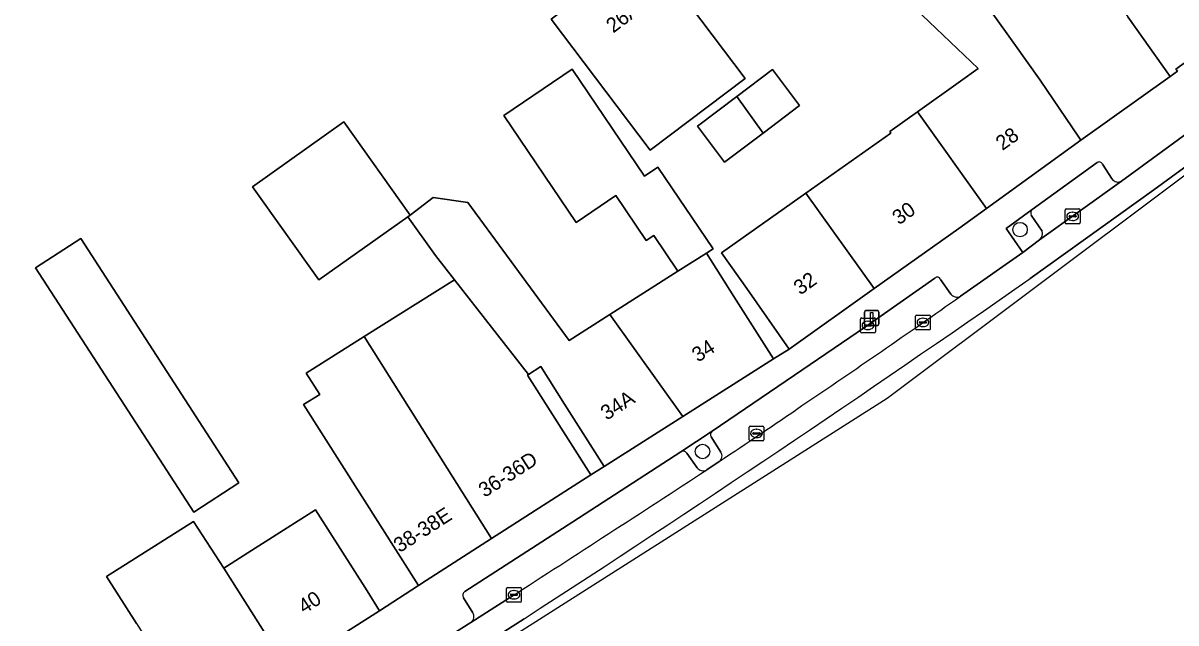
# Model space of a CAD drawing. Extents: x 159371 to 159986, y 382987 to 383597.
# Drawn here: x 159811.9 to 159890, y 383190 to 383230.6 of the extents above; entities that cross this region are included whole.
import ezdxf

# ---------------------------------------------------------------- set-up
doc = ezdxf.new("R2010")
doc.units = 0
for name, color, linetype in [('IMGEO_Boom', 7, 'Continuous'), ('IMGEO_Brandkraan', 7, 'Continuous'), ('IMGEO_Erf', 7, 'Continuous'), ('IMGEO_Groenvoorziening', 7, 'Continuous'), ('IMGEO_Kolk', 7, 'Continuous'), ('IMGEO_Lichtmast', 7, 'Continuous'), ('IMGEO_Pand', 7, 'Continuous'), ('IMGEO_Pand_nummerreeks', 7, 'Continuous'), ('IMGEO_Parkeervlak_open', 7, 'Continuous'), ('IMGEO_Rijbaan_lokaal_gesloten', 7, 'Continuous'), ('IMGEO_Rijbaan_lokaal_open', 7, 'Continuous'), ('IMGEO_Voetpad_open', 7, 'Continuous')]:
    doc.layers.add(name, color=color, linetype=linetype)

msp = doc.modelspace()

# ---------------------------------------------------------------- linework, layer by layer
at = {"layer": 'IMGEO_Boom'}
for centre in [(159879.406, 383216.62), (159857.92, 383201.599)]:
    msp.add_circle(centre, 0.489, dxfattribs=at)
at = {"layer": 'IMGEO_Brandkraan'}
for p, q in [((159868.612, 383209.711), (159868.612, 383210.563)), ((159868.687, 383210.637), (159869.539, 383210.637)), ((159869.613, 383210.563), (159869.613, 383209.711)), ((159868.871, 383210.131), (159868.871, 383210.143)), ((159869.309, 383210.094), (159868.911, 383210.094)), ((159868.914, 383210.18), (159869.312, 383210.18)), ((159869.123, 383209.857), (159869.098, 383209.857)), ((159869.1, 383210.417), (159869.125, 383210.417)), ((159869.355, 383210.143), (159869.355, 383210.131)), ((159869.539, 383209.637), (159868.687, 383209.637))]:
    msp.add_line(p, q, dxfattribs=at)
for points in [[(159868.612, 383209.711), (159868.612, 383210.563)], [(159868.687, 383210.637), (159869.539, 383210.637)], [(159869.613, 383210.563), (159869.613, 383209.711)], [(159869.539, 383209.637), (159868.687, 383209.637)]]:
    msp.add_lwpolyline(points, dxfattribs=at)
for centre, radius, start, end in [((159868.689, 383210.561), 0.0765, 91.55205, 178.44795), ((159868.689, 383210.561), 0.0765, 91.55205, 178.44795), ((159869.537, 383210.561), 0.0765, 1.55205, 88.44795), ((159869.537, 383210.561), 0.0765, 1.55205, 88.44795), ((159868.689, 383209.713), 0.0765, 181.55205, 268.44795), ((159868.689, 383209.713), 0.0765, 181.55205, 268.44795), ((159868.911, 383210.14), 0.0403, 85.87752, 175.75265), ((159868.908, 383210.13), 0.0366, 178.93798, 274.71019), ((159869.312, 383210.137), 0.043, 264.86636, 352.45326), ((159869.316, 383210.142), 0.0386, 1.73085, 96.63898), ((159869.537, 383209.713), 0.0765, 271.55205, 358.44795), ((159869.537, 383209.713), 0.0765, 271.55205, 358.44795)]:
    msp.add_arc(centre, radius, start, end, dxfattribs=at)
for centre, major_axis, ratio, start_param, end_param in [((159869.099, 383210.137), (-0.387, 0.002), 0.722429, 4.712389, 7.853982), ((159869.124, 383210.137), (-0.39, 0.002), 0.717154, 1.570796, 4.712389)]:
    msp.add_ellipse(centre, major_axis=major_axis, ratio=ratio, start_param=start_param, end_param=end_param, dxfattribs=at)
at = {"layer": 'IMGEO_Erf'}
for points in [[(159854.108, 383235.738), (159860.814, 383226.859), (159854.38, 383222), (159847.675, 383230.879)], [(159860.242, 383225.639), (159862.644, 383227.453), (159864.483, 383225.018), (159862.015, 383223.155), (159859.412, 383221.189), (159857.573, 383223.624)], [(159826.55, 383199.476), (159823.494, 383197.5), (159812.796, 383214.044), (159815.851, 383216.02)], [(159850.365, 383200.009), (159851.274, 383200.592), (159848.589, 383204.811), (159846.978, 383207.343), (159846.149, 383206.822), (159846.066, 383206.763)]]:
    msp.add_lwpolyline(points, close=True, dxfattribs=at)
for points in [[(159874.49, 383235.552), (159878.98, 383229.251), (159880.771, 383226.738), (159883.37, 383222.888), (159883.516, 383222.686), (159889.569, 383226.993), (159886.701, 383231.03)], [(159819.625, 383189.952), (159817.601, 383193.139), (159823.473, 383196.868), (159825.524, 383193.695), (159826.836, 383194.529), (159827.147, 383194.727), (159831.727, 383197.638), (159835.221, 383192.172), (159836.071, 383190.821), (159838.708, 383192.527), (159830.923, 383204.774), (159832.016, 383205.459), (159831.092, 383206.912), (159835.034, 383209.393), (159841.129, 383213.229), (159839.847, 383214.865), (159837.97, 383217.487), (159831.954, 383213.213), (159827.465, 383219.521), (159833.642, 383223.917), (159838.131, 383217.609), (159839.695, 383218.792), (159842.039, 383218.449), (159848.9, 383209.124), (159851.656, 383210.878), (159856.256, 383213.806), (159854.614, 383216.233), (159854.108, 383215.89), (159852.054, 383218.926), (159849.366, 383217.106), (159844.469, 383224.342), (159849.096, 383227.475), (159853.993, 383220.238), (159854.895, 383220.848), (159858.636, 383215.32), (159858.18, 383215.03), (159860.044, 383212.101), (159862.729, 383207.882), (159863.783, 383208.525), (159860.914, 383212.626), (159859.204, 383215.041), (159864.918, 383219.087), (159870.669, 383223.159), (159870.589, 383223.272), (159872.459, 383224.604), (159875.367, 383226.676), (159876.562, 383227.528), (159870.877, 383232.977)]]:
    msp.add_lwpolyline(points, dxfattribs=at)
at = {"layer": 'IMGEO_Groenvoorziening'}
for points in [[(159880.232, 383217.994), (159878.461, 383216.704), (159879.592, 383215.083), (159880.712, 383215.938)], [(159880.891, 383216.526), (159880.164, 383217.597)], [(159858.58, 383202.976), (159856.442, 383201.58)], [(159859.165, 383201.551), (159858.499, 383202.581)], [(159856.857, 383201.491), (159857.553, 383200.5)], [(159858.204, 383200.354), (159859.038, 383200.918)]]:
    msp.add_lwpolyline(points, dxfattribs=at)
for centre, radius, start, end in [((159880.419, 383217.758), 0.301, 128.339, 212.22187), ((159880.38, 383216.36), 0.537, 308.15447, 17.98275), ((159858.76, 383202.733), 0.302, 126.56807, 210.25472), ((159856.599, 383201.301), 0.32, 36.38505, 119.40658), ((159858.786, 383201.298), 0.455, 303.5243, 33.78622), ((159857.963, 383200.804), 0.51, 216.55158, 298.16725)]:
    msp.add_arc(centre, radius, start, end, dxfattribs=at)
at = {"layer": 'IMGEO_Kolk'}
for p, q in [((159882.46, 383217.094), (159882.46, 383217.946)), ((159882.535, 383218.02), (159883.387, 383218.02)), ((159882.719, 383217.514), (159882.719, 383217.526)), ((159882.762, 383217.563), (159883.16, 383217.563)), ((159882.948, 383217.8), (159882.973, 383217.8)), ((159883.203, 383217.526), (159883.203, 383217.514)), ((159883.461, 383217.946), (159883.461, 383217.094)), ((159883.387, 383217.02), (159882.535, 383217.02)), ((159883.157, 383217.477), (159882.759, 383217.477)), ((159882.971, 383217.24), (159882.946, 383217.24)), ((159872.331, 383209.912), (159872.331, 383210.764)), ((159872.406, 383210.838), (159873.258, 383210.838)), ((159872.819, 383210.618), (159872.844, 383210.618)), ((159873.332, 383210.764), (159873.332, 383209.912)), ((159873.258, 383209.838), (159872.406, 383209.838)), ((159872.59, 383210.332), (159872.59, 383210.344)), ((159873.028, 383210.295), (159872.63, 383210.295)), ((159872.633, 383210.381), (159873.031, 383210.381)), ((159872.842, 383210.058), (159872.817, 383210.058)), ((159873.074, 383210.344), (159873.074, 383210.332)), ((159861.07, 383202.397), (159861.07, 383203.249)), ((159861.145, 383203.323), (159861.997, 383203.323)), ((159861.329, 383202.817), (159861.329, 383202.829)), ((159861.767, 383202.78), (159861.369, 383202.78)), ((159861.372, 383202.866), (159861.77, 383202.866)), ((159861.558, 383203.103), (159861.583, 383203.103)), ((159861.813, 383202.829), (159861.813, 383202.817)), ((159862.071, 383203.249), (159862.071, 383202.397)), ((159861.997, 383202.323), (159861.145, 383202.323)), ((159861.581, 383202.543), (159861.556, 383202.543)), ((159844.658, 383191.471), (159844.658, 383192.323)), ((159844.733, 383192.397), (159845.585, 383192.397)), ((159844.917, 383191.891), (159844.917, 383191.903)), ((159845.355, 383191.854), (159844.957, 383191.854)), ((159844.96, 383191.94), (159845.358, 383191.94)), ((159845.146, 383192.177), (159845.171, 383192.177)), ((159845.401, 383191.903), (159845.401, 383191.891)), ((159845.659, 383192.323), (159845.659, 383191.471)), ((159845.585, 383191.397), (159844.733, 383191.397)), ((159845.169, 383191.617), (159845.144, 383191.617))]:
    msp.add_line(p, q, dxfattribs=at)
for points in [[(159882.46, 383217.094), (159882.46, 383217.946)], [(159882.535, 383218.02), (159883.387, 383218.02)], [(159883.461, 383217.946), (159883.461, 383217.094)], [(159883.387, 383217.02), (159882.535, 383217.02)], [(159872.331, 383209.912), (159872.331, 383210.764)], [(159872.406, 383210.838), (159873.258, 383210.838)], [(159873.332, 383210.764), (159873.332, 383209.912)], [(159873.258, 383209.838), (159872.406, 383209.838)], [(159861.07, 383202.397), (159861.07, 383203.249)], [(159861.145, 383203.323), (159861.997, 383203.323)], [(159862.071, 383203.249), (159862.071, 383202.397)], [(159861.997, 383202.323), (159861.145, 383202.323)], [(159844.658, 383191.471), (159844.658, 383192.323)], [(159844.733, 383192.397), (159845.585, 383192.397)], [(159845.659, 383192.323), (159845.659, 383191.471)], [(159845.585, 383191.397), (159844.733, 383191.397)]]:
    msp.add_lwpolyline(points, dxfattribs=at)
for centre, radius, start, end in [((159882.537, 383217.944), 0.0765, 91.55205, 178.44795), ((159882.537, 383217.944), 0.0765, 91.55205, 178.44795), ((159882.759, 383217.523), 0.0403, 85.87752, 175.75265), ((159882.756, 383217.513), 0.0366, 178.93798, 274.71019), ((159883.16, 383217.52), 0.043, 264.86636, 352.45326), ((159883.164, 383217.525), 0.0386, 1.73085, 96.63898), ((159883.385, 383217.944), 0.0765, 1.55205, 88.44795), ((159883.385, 383217.944), 0.0765, 1.55205, 88.44795), ((159882.537, 383217.096), 0.0765, 181.55205, 268.44795), ((159882.537, 383217.096), 0.0765, 181.55205, 268.44795), ((159883.385, 383217.096), 0.0765, 271.55205, 358.44795), ((159883.385, 383217.096), 0.0765, 271.55205, 358.44795), ((159872.408, 383210.762), 0.0765, 91.55205, 178.44795), ((159872.408, 383210.762), 0.0765, 91.55205, 178.44795), ((159873.256, 383210.762), 0.0765, 1.55205, 88.44795), ((159873.256, 383210.762), 0.0765, 1.55205, 88.44795), ((159872.408, 383209.914), 0.0765, 181.55205, 268.44795), ((159872.408, 383209.914), 0.0765, 181.55205, 268.44795), ((159872.63, 383210.341), 0.0403, 85.87752, 175.75265), ((159872.627, 383210.331), 0.0366, 178.93798, 274.71019), ((159873.031, 383210.338), 0.043, 264.86636, 352.45326), ((159873.035, 383210.343), 0.0386, 1.73085, 96.63898), ((159873.256, 383209.914), 0.0765, 271.55205, 358.44795), ((159873.256, 383209.914), 0.0765, 271.55205, 358.44795), ((159861.147, 383203.247), 0.0765, 91.55205, 178.44795), ((159861.147, 383203.247), 0.0765, 91.55205, 178.44795), ((159861.369, 383202.826), 0.0403, 85.87752, 175.75265), ((159861.366, 383202.816), 0.0366, 178.93798, 274.71019), ((159861.77, 383202.823), 0.043, 264.86636, 352.45326), ((159861.774, 383202.828), 0.0386, 1.73085, 96.63898), ((159861.995, 383203.247), 0.0765, 1.55205, 88.44795), ((159861.995, 383203.247), 0.0765, 1.55205, 88.44795), ((159861.147, 383202.399), 0.0765, 181.55205, 268.44795), ((159861.147, 383202.399), 0.0765, 181.55205, 268.44795), ((159861.995, 383202.399), 0.0765, 271.55205, 358.44795), ((159861.995, 383202.399), 0.0765, 271.55205, 358.44795), ((159844.735, 383192.321), 0.0765, 91.55205, 178.44795), ((159844.735, 383192.321), 0.0765, 91.55205, 178.44795), ((159844.957, 383191.9), 0.0403, 85.87752, 175.75265), ((159844.954, 383191.89), 0.0366, 178.93798, 274.71019), ((159845.358, 383191.897), 0.043, 264.86636, 352.45326), ((159845.362, 383191.902), 0.0386, 1.73085, 96.63898), ((159845.583, 383192.321), 0.0765, 1.55205, 88.44795), ((159845.583, 383192.321), 0.0765, 1.55205, 88.44795), ((159844.735, 383191.473), 0.0765, 181.55205, 268.44795), ((159844.735, 383191.473), 0.0765, 181.55205, 268.44795), ((159845.583, 383191.473), 0.0765, 271.55205, 358.44795), ((159845.583, 383191.473), 0.0765, 271.55205, 358.44795)]:
    msp.add_arc(centre, radius, start, end, dxfattribs=at)
for centre, major_axis, ratio, start_param, end_param in [((159882.947, 383217.52), (-0.387, 0.002), 0.722429, 4.712389, 7.853982), ((159882.972, 383217.52), (-0.39, 0.002), 0.717154, 1.570796, 4.712389), ((159872.818, 383210.338), (-0.387, 0.002), 0.722429, 4.712389, 7.853982), ((159872.843, 383210.338), (-0.39, 0.002), 0.717154, 1.570796, 4.712389), ((159861.557, 383202.823), (-0.387, 0.002), 0.722429, 4.712389, 7.853982), ((159861.582, 383202.823), (-0.39, 0.002), 0.717154, 1.570796, 4.712389), ((159845.145, 383191.897), (-0.387, 0.002), 0.722429, 4.712389, 7.853982), ((159845.17, 383191.897), (-0.39, 0.002), 0.717154, 1.570796, 4.712389)]:
    msp.add_ellipse(centre, major_axis=major_axis, ratio=ratio, start_param=start_param, end_param=end_param, dxfattribs=at)
at = {"layer": 'IMGEO_Lichtmast'}
for p, q in [((159868.867, 383210.239), (159868.867, 383211.039)), ((159868.867, 383211.039), (159868.867, 383210.239)), ((159868.967, 383211.139), (159869.757, 383211.139)), ((159869.757, 383211.139), (159868.967, 383211.139)), ((159869.857, 383211.039), (159869.857, 383210.239)), ((159869.857, 383210.239), (159869.857, 383211.039)), ((159869.757, 383210.139), (159868.967, 383210.139)), ((159868.967, 383210.139), (159869.757, 383210.139))]:
    msp.add_line(p, q, dxfattribs=at)
msp.add_lwpolyline([(159869.287, 383211.014), (159869.437, 383211.014), (159869.437, 383210.264), (159869.287, 383210.264), (159869.287, 383211.014)], dxfattribs=at)
for centre, start, end in [((159868.967, 383211.039), 90, 180), ((159868.967, 383211.039), 90, 180), ((159869.757, 383211.039), 0, 90), ((159869.757, 383211.039), 360, 90), ((159868.967, 383210.239), 180, 270), ((159868.967, 383210.239), 180, 270), ((159869.757, 383210.239), 270, 0), ((159869.757, 383210.239), 270, 0)]:
    msp.add_arc(centre, 0.1, start, end, dxfattribs=at)
at = {"layer": 'IMGEO_Pand'}
for points in [[(159884.643, 383248.981), (159882.326, 383252.361), (159878.465, 383249.715), (159880.783, 383246.335), (159883.447, 383242.45), (159883.921, 383242.774), (159888.517, 383236.07), (159884.934, 383233.432), (159886.701, 383231.03), (159889.569, 383226.993), (159890.046, 383227.35), (159889.944, 383227.479), (159895.862, 383231.751), (159896.057, 383231.892), (159896.175, 383231.743), (159896.67, 383232.088), (159895.805, 383233.284)], [(159854.38, 383222), (159860.814, 383226.859), (159854.108, 383235.738), (159847.675, 383230.879)], [(159878.98, 383229.251), (159874.49, 383235.552), (159870.877, 383232.977), (159876.562, 383227.528), (159875.367, 383226.676), (159872.459, 383224.604), (159877.122, 383218.059), (159883.516, 383222.686), (159883.37, 383222.888), (159880.771, 383226.738)], [(159849.096, 383227.475), (159844.469, 383224.342), (159849.366, 383217.106), (159852.054, 383218.926), (159854.108, 383215.89), (159854.614, 383216.233), (159856.256, 383213.806), (159858.18, 383215.03), (159858.636, 383215.32), (159854.895, 383220.848), (159853.993, 383220.238)], [(159860.242, 383225.639), (159862.015, 383223.155), (159864.483, 383225.018), (159862.644, 383227.453)], [(159860.242, 383225.639), (159857.573, 383223.624), (159859.412, 383221.189), (159862.015, 383223.155)], [(159872.459, 383224.604), (159870.589, 383223.272), (159870.669, 383223.159), (159864.918, 383219.087), (159869.53, 383212.624), (159875.25, 383216.705), (159877.122, 383218.059)], [(159827.465, 383219.521), (159831.954, 383213.213), (159837.97, 383217.487), (159838.131, 383217.609), (159833.642, 383223.917)], [(159864.918, 383219.087), (159859.204, 383215.041), (159860.914, 383212.626), (159863.783, 383208.525), (159869.53, 383212.624)], [(159842.039, 383218.449), (159839.695, 383218.792), (159838.131, 383217.609), (159837.97, 383217.487), (159839.847, 383214.865), (159841.129, 383213.229), (159846.149, 383206.822), (159846.978, 383207.343), (159848.589, 383204.811), (159851.274, 383200.592), (159856.583, 383203.971), (159851.656, 383210.878), (159848.9, 383209.124)], [(159823.494, 383197.5), (159826.55, 383199.476), (159815.851, 383216.02), (159812.796, 383214.044)], [(159860.044, 383212.101), (159858.18, 383215.03), (159856.256, 383213.806), (159851.656, 383210.878), (159856.583, 383203.971), (159862.729, 383207.882)], [(159835.034, 383209.393), (159843.648, 383195.697), (159850.365, 383200.009), (159846.066, 383206.763), (159846.149, 383206.822), (159841.129, 383213.229)], [(159835.034, 383209.393), (159831.092, 383206.912), (159832.016, 383205.459), (159830.923, 383204.774), (159838.708, 383192.527), (159839.223, 383192.857), (159843.648, 383195.697)], [(159827.147, 383194.727), (159826.836, 383194.529), (159825.524, 383193.695), (159829.866, 383186.862), (159836.071, 383190.821), (159835.221, 383192.172), (159831.727, 383197.638)], [(159825.524, 383193.695), (159823.473, 383196.868), (159817.601, 383193.139), (159819.625, 383189.952), (159823.976, 383183.103), (159829.866, 383186.862)]]:
    msp.add_lwpolyline(points, close=True, dxfattribs=at)
at = {"layer": 'IMGEO_Parkeervlak_open'}
for points in [[(159884.616, 383221.163), (159880.232, 383217.994)], [(159885.628, 383220.043), (159884.976, 383221.046)], [(159880.712, 383215.938), (159886.266, 383219.897)], [(159880.164, 383217.597), (159880.891, 383216.526)], [(159873.631, 383213.323), (159868.942, 383210.041), (159863.575, 383206.382), (159858.58, 383202.976)], [(159874.729, 383212.254), (159874.022, 383213.241)], [(159858.499, 383202.581), (159859.165, 383201.551)], [(159856.442, 383201.58), (159849.138, 383196.845), (159841.832, 383192.114)], [(159857.553, 383200.5), (159856.857, 383201.491)], [(159841.751, 383191.701), (159842.382, 383190.68)], [(159842.252, 383190.028), (159844.934, 383191.747)]]:
    msp.add_lwpolyline(points, dxfattribs=at)
for centre, radius, start, end in [((159884.747, 383220.955), 0.246, 21.77169, 122.21999), ((159886.035, 383220.354), 0.512, 217.41437, 296.80636), ((159880.419, 383217.758), 0.301, 128.339, 212.22187), ((159880.38, 383216.36), 0.537, 308.15447, 17.98275), ((159873.807, 383213.188), 0.222, 13.82791, 142.48341), ((159518.01, 383718.121), 619.477, 304.025635, 305.230603), ((159875.136, 383212.568), 0.514, 217.63867, 296.7528), ((159681.272, 383470.188), 322.657, 303.43191, 304.63381), ((159858.76, 383202.733), 0.302, 126.56807, 210.25472), ((159856.599, 383201.301), 0.32, 36.38505, 119.40658), ((159858.786, 383201.298), 0.455, 303.5243, 33.78622), ((158336.971, 385531.21), 2783.351, 302.804882, 303.130476), ((159857.963, 383200.804), 0.51, 216.55158, 298.16725), ((159841.976, 383191.871), 0.282, 120.61307, 217.19425), ((159841.951, 383190.427), 0.5, 307.05716, 30.39058)]:
    msp.add_arc(centre, radius, start, end, dxfattribs=at)
at = {"layer": 'IMGEO_Rijbaan_lokaal_gesloten'}
for points in [[(159880.097, 383213.321), (159888.449, 383219.325), (159894.22, 383223.535), (159897.491, 383225.958), (159949.02, 383265.371)], [(159902.531, 383232.027), (159898.003, 383228.514), (159896.878, 383227.672), (159891.624, 383223.825), (159886.266, 383219.897), (159880.712, 383215.938), (159879.592, 383215.083), (159875.367, 383212.109)], [(159859.038, 383200.918), (159858.204, 383200.354)], [(159844.934, 383191.747), (159842.252, 383190.028), (159837.492, 383187.022), (159836.16, 383186.157), (159836.046, 383186.076), (159818.016, 383174.633), (159816.01, 383173.297), (159814.81, 383172.533), (159811.344, 383170.326)], [(159809.224, 383166.913), (159822.984, 383175.702), (159829.352, 383179.716), (159845.859, 383190.28)]]:
    msp.add_lwpolyline(points, dxfattribs=at)
for centre, radius, start, end in [((159202.186, 384183.711), 1183.732, 302.940386, 304.938016), ((159518.01, 383718.121), 619.477, 304.025635, 305.230603), ((159681.272, 383470.188), 322.657, 303.43191, 304.63381), ((158336.971, 385531.21), 2783.351, 302.804882, 303.130476)]:
    msp.add_arc(centre, radius, start, end, dxfattribs=at)
at = {"layer": 'IMGEO_Rijbaan_lokaal_open'}
for points in [[(159782.678, 383149.411), (159870.405, 383205.208), (159949.617, 383264.636), (159949.02, 383265.371), (159897.491, 383225.958), (159894.22, 383223.535), (159888.449, 383219.325), (159880.097, 383213.321)], [(159845.859, 383190.28), (159829.352, 383179.716), (159822.984, 383175.702), (159809.224, 383166.913), (159806.196, 383164.972), (159800.01, 383161.039), (159793.519, 383157.339), (159786.518, 383153.631), (159781.672, 383151.437), (159782.678, 383149.411)]]:
    msp.add_lwpolyline(points, dxfattribs=at)
msp.add_arc((159202.186, 384183.711), 1183.732, 302.940386, 304.938016, dxfattribs=at)
at = {"layer": 'IMGEO_Voetpad_open'}
for points in [[(159895.862, 383231.751), (159889.944, 383227.479), (159890.046, 383227.35), (159889.569, 383226.993), (159883.516, 383222.686), (159877.122, 383218.059), (159875.25, 383216.705), (159869.53, 383212.624), (159863.783, 383208.525), (159862.729, 383207.882), (159856.583, 383203.971), (159851.274, 383200.592), (159850.365, 383200.009), (159843.648, 383195.697), (159839.223, 383192.857), (159838.708, 383192.527), (159836.071, 383190.821), (159829.866, 383186.862), (159823.976, 383183.103), (159817.913, 383179.235), (159814.024, 383176.753), (159811.734, 383175.293)], [(159886.266, 383219.897), (159891.624, 383223.825)], [(159875.367, 383212.109), (159879.592, 383215.083), (159878.461, 383216.704), (159880.232, 383217.994), (159884.616, 383221.163)], [(159884.976, 383221.046), (159885.628, 383220.043)], [(159841.832, 383192.114), (159849.138, 383196.845), (159856.442, 383201.58), (159858.58, 383202.976), (159863.575, 383206.382), (159868.942, 383210.041), (159873.631, 383213.323)], [(159874.022, 383213.241), (159874.729, 383212.254)], [(159842.382, 383190.68), (159841.751, 383191.701)], [(159811.344, 383170.326), (159814.81, 383172.533), (159813.718, 383174.27), (159815.54, 383175.318), (159834.482, 383187.438), (159834.586, 383187.507), (159836.432, 383188.731), (159837.492, 383187.022), (159842.252, 383190.028)]]:
    msp.add_lwpolyline(points, dxfattribs=at)
for centre, radius, start, end in [((159884.747, 383220.955), 0.246, 21.77169, 122.21999), ((159886.035, 383220.354), 0.512, 217.41437, 296.80636), ((159873.807, 383213.188), 0.222, 13.82791, 142.48341), ((159875.136, 383212.568), 0.514, 217.63867, 296.7528), ((159841.976, 383191.871), 0.282, 120.61307, 217.19425), ((159841.951, 383190.427), 0.5, 307.05716, 30.39058)]:
    msp.add_arc(centre, radius, start, end, dxfattribs=at)

# ---------------------------------------------------------------- texts
at = {"layer": 'IMGEO_Pand_nummerreeks'}
for s, rotation, p in [('26A', 37.00253, (159851.876, 383229.895)), ('28', 35.50046, (159878.209, 383221.94)), ('30', 35.40306, (159871.208, 383216.899)), ('32', 35.40306, (159864.533, 383212.155)), ('34', 32.46952, (159857.606, 383207.609)), ('34A', 32.47525, (159851.431, 383203.678)), ('36-36D', 32.71624, (159843.171, 383198.449)), ('38-38E', 32.70548, (159837.424, 383194.717)), ('40', 32.43514, (159830.967, 383190.576))]:
    msp.add_text(s, height=1, rotation=rotation, dxfattribs=at).set_placement(p)

doc.saveas('drawing.dxf')
